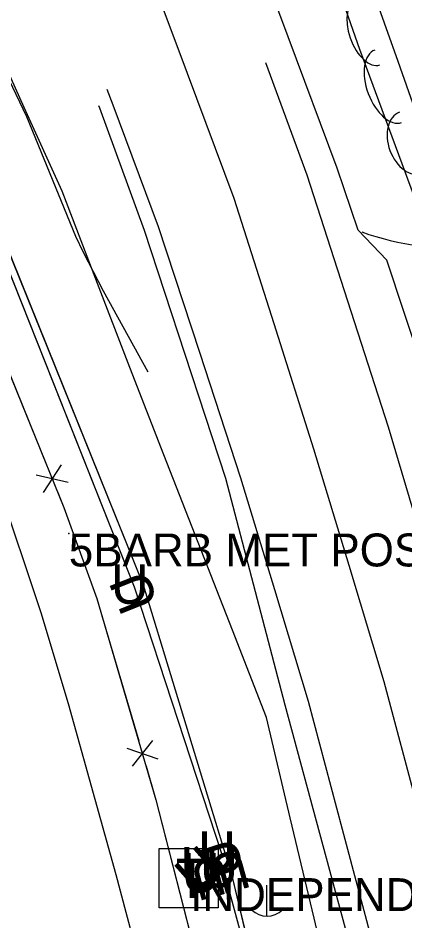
# Model space of a CAD drawing. Extents: x 954793 to 988390, y 1867850 to 1924428.
# Drawn here: x 957798.7 to 957857.5, y 1919621.5 to 1919758.7 of the extents above; entities that cross this region are included whole.
import ezdxf

# ---------------------------------------------------------------- set-up
doc = ezdxf.new("R2010")
doc.units = 0
for name, color, linetype in [('Default', 7, 'Continuous'), ('S_DITCHLINE', 7, 'Continuous'), ('S_DRIVEWAY', 7, 'Continuous'), ('S_EDGE_PAVEMENT', 7, 'Continuous'), ('S_FENCE', 7, 'Continuous'), ('S_FIBER_OPTIC_CABLE', 7, 'Continuous'), ('S_MSC_PT_SYM', 7, 'Continuous'), ('S_PAVEMENT_CROWN', 7, 'Continuous'), ('S_SHOULDER', 7, 'Continuous'), ('S_STREAM', 7, 'Continuous'), ('S_SURVEY_TEXT_ANNOT', 7, 'Continuous'), ('S_TELEPHONE_UTILITIES', 7, 'Continuous'), ('S_TELEPHONE_UTILITIES_ANNOT', 7, 'Continuous'), ('S_TRAILS', 7, 'Continuous'), ('S_TREE', 7, 'Continuous'), ('S_UNDERGROUND_CABLE', 7, 'Continuous'), ('S_UTILITY_POLE', 7, 'Continuous'), ('S_UTL_PT_SYM', 7, 'Continuous')]:
    doc.layers.add(name, color=color, linetype=linetype)

msp = doc.modelspace()

# ---------------------------------------------------------------- linework, layer by layer
at = {"layer": 'S_DITCHLINE'}
for points in [[(957862.95, 1919733.81), (957856.48, 1919752.05), (957850.01, 1919770.3), (957843.54, 1919788.55), (957837.07, 1919806.79), (957832.65, 1919818.95), (957828.24, 1919831.1), (957823.82, 1919843.25), (957819.41, 1919855.4)], [(957877.6, 1919474.73), (957873.85, 1919492.45), (957870.1, 1919510.16), (957865.31, 1919530.48), (957860.52, 1919550.8), (957855.73, 1919571.12), (957850.93, 1919591.45), (957847.33, 1919606.69), (957843.72, 1919621.93), (957840.11, 1919637.17), (957836.5, 1919652.41), (957831.3, 1919665.71), (957826.1, 1919679.01), (957820.9, 1919692.3), (957815.7, 1919705.6), (957810.56, 1919718.98), (957805.41, 1919732.35), (957799.64, 1919745.09), (957793.86, 1919757.83)]]:
    msp.add_lwpolyline(points, dxfattribs=at)
at = {"layer": 'S_DRIVEWAY'}
msp.add_ellipse((957864.55, 1919764.34), major_axis=(26.75, -30.53), ratio=0.997538, start_param=5.220551, end_param=5.667466, dxfattribs=at)
at = {"layer": 'S_EDGE_PAVEMENT'}
for points in [[(957909.11, 1919484.01), (957904.61, 1919504.08), (957900.44, 1919522.21), (957896.27, 1919540.35), (957891.64, 1919560.18), (957887.01, 1919580.02), (957881.78, 1919600.59), (957876.55, 1919621.17), (957871.05, 1919641.14), (957865.54, 1919661.12), (957860.28, 1919678.81), (957855.02, 1919696.5), (957848.84, 1919715.66), (957842.66, 1919734.82), (957836.4, 1919751.86)], [(957885.5, 1919478.61), (957880.87, 1919499.56), (957876.77, 1919517.23), (957872.67, 1919534.91), (957868.2, 1919554.68), (957863.72, 1919574.46), (957858.46, 1919595.23), (957853.2, 1919616), (957848.02, 1919635.42), (957842.85, 1919654.84), (957837.73, 1919671.8), (957832.61, 1919688.76), (957826.35, 1919707.85), (957820.09, 1919726.94), (957813.16, 1919745.44), (957812.27, 1919747.82)]]:
    msp.add_lwpolyline(points, dxfattribs=at)
at = {"layer": 'S_FENCE'}
for p, q in [((957805.27, 1919690.81), (957802.55, 1919686.61)), ((957801.47, 1919689.26), (957806.35, 1919688.15)), ((957815.25, 1919647.76), (957819.99, 1919646.16)), ((957819.18, 1919648.91), (957816.06, 1919645.01))]:
    msp.add_line(p, q, dxfattribs=at)
for points in [[(957778.03, 1919749.34), (957790.61, 1919721.36), (957805.69, 1919684.33), (957810.7, 1919670.48), (957819.69, 1919639.92), (957827.99, 1919607.5)], [(957795.62, 1919709.06), (957803.16, 1919690.56)], [(957804.66, 1919686.86), (957805.69, 1919684.33), (957810.7, 1919670.48), (957811.41, 1919668.05)], [(957811.41, 1919668.05), (957817.06, 1919648.88)], [(957818.19, 1919645.04), (957819.69, 1919639.92), (957823.32, 1919625.75)], [(957823.32, 1919625.75), (957827.99, 1919607.5)]]:
    msp.add_lwpolyline(points, dxfattribs=at)
at = {"layer": 'S_FIBER_OPTIC_CABLE'}
for p, q in [((957817.77, 1919672.5), (957789.71, 1919741.98)), ((957831.3, 1919628.15), (957817.77, 1919672.5)), ((957844.15, 1919574.86), (957831.3, 1919628.15))]:
    msp.add_line(p, q, dxfattribs=at)
msp.add_lwpolyline([(957966.64, 1918986.41), (957961.87, 1919019.63), (957957.92, 1919061.91), (957942.33, 1919127.19), (957929.06, 1919189.56), (957914.72, 1919256.53), (957903.24, 1919320.63), (957898.55, 1919331.88), (957886.67, 1919388.02), (957871.83, 1919455.69), (957862.45, 1919505.42), (957844.15, 1919574.86), (957831.3, 1919628.15), (957817.77, 1919672.5), (957789.71, 1919741.98), (957767.34, 1919783.13), (957730.69, 1919845.62), (957701.01, 1919900.26), (957674.68, 1919947.84), (957633.7, 1920013.73), (957589.7, 1920086.13), (957561.63, 1920129.11), (957536.74, 1920167.19), (957513.26, 1920206.3)], dxfattribs=at)
msp.add_lwpolyline([(957966.64, 1918986.41), (957961.87, 1919019.63), (957957.92, 1919061.91), (957942.33, 1919127.19), (957929.06, 1919189.56), (957914.72, 1919256.53), (957903.24, 1919320.63), (957898.55, 1919331.88), (957886.67, 1919388.02), (957871.83, 1919455.69), (957862.45, 1919505.42), (957844.15, 1919574.86), (957831.3, 1919628.15), (957817.77, 1919672.5), (957789.71, 1919741.98), (957767.34, 1919783.13), (957730.69, 1919845.62), (957701.01, 1919900.26), (957674.68, 1919947.84), (957633.7, 1920013.73), (957589.7, 1920086.13), (957561.63, 1920129.11), (957536.74, 1920167.19), (957513.26, 1920206.3)], dxfattribs=at)
at = {"layer": 'S_MSC_PT_SYM'}
msp.add_lwpolyline([(957806.44, 1919680.37), (957806.44, 1919680.42), (957806.44, 1919680.37), (957806.39, 1919680.37), (957806.44, 1919680.37), (957806.44, 1919680.32), (957806.44, 1919680.37), (957806.49, 1919680.37)], close=True, dxfattribs=at)
msp.add_lwpolyline([(957806.44, 1919680.37), (957806.44, 1919680.42), (957806.44, 1919680.37), (957806.39, 1919680.37), (957806.44, 1919680.37), (957806.44, 1919680.32), (957806.44, 1919680.37), (957806.49, 1919680.37)], close=True, dxfattribs=at)
msp.add_lwpolyline([(957806.44, 1919680.37), (957806.44, 1919680.42), (957806.44, 1919680.37), (957806.39, 1919680.37), (957806.44, 1919680.37), (957806.44, 1919680.32), (957806.44, 1919680.37), (957806.49, 1919680.37)], dxfattribs=at)
at = {"layer": 'S_PAVEMENT_CROWN'}
msp.add_lwpolyline([(957897.3, 1919481.39), (957892.53, 1919502.27), (957888.56, 1919519.95), (957884.58, 1919537.64), (957879.94, 1919557.73), (957875.3, 1919577.83), (957870.02, 1919598.28), (957864.75, 1919618.74), (957859.57, 1919638.29), (957854.38, 1919657.85), (957849.03, 1919675.5), (957843.68, 1919693.16), (957837.63, 1919712.21), (957831.57, 1919731.27), (957824.47, 1919750.25), (957817.37, 1919769.23), (957809.69, 1919786.76), (957802.01, 1919804.29), (957794.03, 1919820.06)], dxfattribs=at)
at = {"layer": 'S_SHOULDER'}
for points in [[(957911.64, 1919489.7), (957908.35, 1919504.63), (957904.15, 1919522.73), (957899.95, 1919540.82), (957895.29, 1919560.73), (957890.64, 1919580.65), (957885.31, 1919601.42), (957879.98, 1919622.19), (957874.63, 1919642.42), (957869.29, 1919662.66), (957864.21, 1919680.34), (957859.14, 1919698.03), (957860.08, 1919705.83), (957854.76, 1919721.9), (957850.43, 1919726.46), (957847.22, 1919735.88), (957839.77, 1919755.82), (957832.32, 1919775.77), (957824.59, 1919793.48), (957816.87, 1919811.2), (957808.57, 1919827.4), (957800.26, 1919843.6), (957792.96, 1919856.29)], [(957881.53, 1919477.94), (957876.85, 1919498.76), (957873.12, 1919516.26), (957869.39, 1919533.76), (957864.57, 1919553.63), (957859.74, 1919573.51), (957854.79, 1919594.41), (957849.85, 1919615.31), (957844.57, 1919634.8), (957839.3, 1919654.29), (957834.8, 1919671.51), (957830.3, 1919688.73), (957824.13, 1919707.56), (957817.95, 1919726.4), (957811.16, 1919744.96), (957811.02, 1919745.33)]]:
    msp.add_lwpolyline(points, dxfattribs=at)
at = {"layer": 'S_STREAM'}
msp.add_lwpolyline([(957818.5, 1919704.9), (957811.69, 1919717.18), (957808.65, 1919723.03), (957807.52, 1919725.51), (957800.04, 1919743.66), (957792.03, 1919760.41), (957784.33, 1919776.65), (957772.62, 1919800.94), (957766.52, 1919813.16), (957757.1, 1919826.76), (957749.34, 1919838.34), (957746.24, 1919843.71), (957744.93, 1919846.31), (957742.26, 1919850.82), (957736.63, 1919860.16), (957733.27, 1919865.52)], dxfattribs=at)
at = {"layer": 'S_TELEPHONE_UTILITIES'}
msp.add_lwpolyline([(957820.16, 1919623.5), (957820.16, 1919632.5), (957829.16, 1919632.5), (957829.16, 1919623.5)], close=True, dxfattribs=at)
at = {"layer": 'S_TRAILS'}
msp.add_lwpolyline([(957863.69, 1919313.02), (957865.07, 1919354.1), (957864.22, 1919377.35), (957855.4, 1919441.54), (957849.24, 1919486.55), (957846.78, 1919501.72), (957841.27, 1919524.31), (957830.64, 1919564.46), (957813.63, 1919628.52), (957806.39, 1919654.5), (957802.24, 1919668.33), (957795.67, 1919687.88), (957788.82, 1919705.89), (957776.59, 1919733.31), (957766.89, 1919753.86), (957751.18, 1919783.86), (957737.13, 1919809.23), (957695.26, 1919860.67), (957674.93, 1919882.47), (957658.62, 1919903.86)], dxfattribs=at)
at = {"layer": 'S_TREE'}
msp.add_lwpolyline([(958003.02, 1919861.85), (957958.43, 1919793.19), (957944.51, 1919771.84), (957933.22, 1919758.11), (957923.01, 1919743.32), (957908.36, 1919728.95), (957898.99, 1919720.94), (957889.22, 1919716.24), (957879.24, 1919714.67), (957869.51, 1919717.93), (957859.98, 1919728.72), (957850.65, 1919753.88), (957837.37, 1919791.96), (957823.88, 1919824.74), (957808.72, 1919849.29), (957800.39, 1919864.56), (957791.81, 1919878.66)], dxfattribs=at)
for centre, major_axis, ratio in [((957851.95, 1919756.6), (1.76, -5.05), 0.540699), ((957854.98, 1919748.31), (2.04, -5.5), 0.55008), ((957858.44, 1919739.72), (1.72, -4.65), 0.685311)]:
    msp.add_ellipse(centre, major_axis=major_axis, ratio=ratio, start_param=3.141593, end_param=6.283185, dxfattribs=at)
at = {"layer": 'S_UNDERGROUND_CABLE'}
for p, q in [((957816.45, 1919672.24), (957788.92, 1919741.43)), ((957829.69, 1919631.7), (957816.45, 1919672.24)), ((957827.01, 1919629.32), (957829.69, 1919631.7)), ((957830.01, 1919629.17), (957827.22, 1919628.4)), ((957844.69, 1919575.08), (957830.01, 1919629.17))]:
    msp.add_line(p, q, dxfattribs=at)
for points in [[(957827.01, 1919629.32), (957829.69, 1919631.7), (957816.45, 1919672.24), (957788.92, 1919741.43), (957766.42, 1919782.96), (957731.59, 1919845.95), (957702.55, 1919900.79), (957674.08, 1919947.06), (957632.96, 1920013.13), (957589.2, 1920085.43), (957560.94, 1920128.52), (957535.93, 1920166.85), (957511.72, 1920205.62)], [(957827.01, 1919629.32), (957829.69, 1919631.7), (957816.45, 1919672.24), (957788.92, 1919741.43), (957766.42, 1919782.96), (957731.59, 1919845.95), (957702.55, 1919900.79), (957674.08, 1919947.06), (957632.96, 1920013.13), (957589.2, 1920085.43), (957560.94, 1920128.52), (957535.93, 1920166.85), (957511.72, 1920205.62)], [(957967.42, 1918987.01), (957961.07, 1919019.51), (957957.25, 1919061.89), (957941.54, 1919126.91), (957928.48, 1919189.69), (957915.49, 1919256.77), (957902.14, 1919321.03), (957899.44, 1919332.23), (957885.96, 1919387.62), (957872.53, 1919455.86), (957861.37, 1919505.43), (957844.69, 1919575.08), (957830.01, 1919629.17), (957827.22, 1919628.4)], [(957967.42, 1918987.01), (957961.07, 1919019.51), (957957.25, 1919061.89), (957941.54, 1919126.91), (957928.48, 1919189.69), (957915.49, 1919256.77), (957902.14, 1919321.03), (957899.44, 1919332.23), (957885.96, 1919387.62), (957872.53, 1919455.86), (957861.37, 1919505.43), (957844.69, 1919575.08), (957830.01, 1919629.17), (957827.22, 1919628.4)]]:
    msp.add_lwpolyline(points, dxfattribs=at)
at = {"layer": 'S_UTILITY_POLE'}
msp.add_line((957836.51, 1919626.96), (957836.51, 1919622.23), dxfattribs=at)
msp.add_arc((957836.58, 1919625.66), 3.41, 226.3972, 313.6028, dxfattribs=at)
at = {"layer": 'S_UTL_PT_SYM'}
for points in [[(957817.77, 1919672.5), (957817.77, 1919672.55), (957817.77, 1919672.5), (957817.72, 1919672.5), (957817.77, 1919672.5), (957817.77, 1919672.45), (957817.77, 1919672.5), (957817.82, 1919672.5)], [(957831.3, 1919628.15), (957831.3, 1919628.2), (957831.3, 1919628.15), (957831.25, 1919628.15), (957831.3, 1919628.15), (957831.3, 1919628.1), (957831.3, 1919628.15), (957831.35, 1919628.15)]]:
    msp.add_lwpolyline(points, dxfattribs=at)
for points in [[(957817.77, 1919672.5), (957817.73, 1919672.48), (957817.77, 1919672.5), (957817.79, 1919672.45), (957817.77, 1919672.5), (957817.82, 1919672.52), (957817.77, 1919672.5), (957817.76, 1919672.54)], [(957817.77, 1919672.5), (957817.73, 1919672.48), (957817.77, 1919672.5), (957817.79, 1919672.45), (957817.77, 1919672.5), (957817.82, 1919672.52), (957817.77, 1919672.5), (957817.76, 1919672.54)], [(957831.3, 1919628.15), (957831.25, 1919628.14), (957831.3, 1919628.15), (957831.32, 1919628.11), (957831.3, 1919628.15), (957831.35, 1919628.17), (957831.3, 1919628.15), (957831.29, 1919628.2)], [(957831.3, 1919628.15), (957831.25, 1919628.14), (957831.3, 1919628.15), (957831.32, 1919628.11), (957831.3, 1919628.15), (957831.35, 1919628.17), (957831.3, 1919628.15), (957831.29, 1919628.2)]]:
    msp.add_lwpolyline(points, close=True, dxfattribs=at)

# ---------------------------------------------------------------- texts
at = {"layer": 'Default'}
for rotation, p in [(360, (957812.82, 1919669.69)), (111.6971, (957820.15, 1919669.81)), (360, (957826.06, 1919629.15)), (41.6378, (957825.99, 1919625.01)), (360, (957823.38, 1919626.77)), (108.0861, (957833.23, 1919629.04)), (360, (957826.38, 1919626.62)), (360, (957823.59, 1919625.85)), (195.4588, (957830.04, 1919631.82)), (195.4588, (957832.83, 1919632.59))]:
    msp.add_text('U', height=6, rotation=rotation, dxfattribs=at).set_placement(p)
at = {"layer": 'S_SURVEY_TEXT_ANNOT'}
msp.add_text('5BARB MET POSTS CN:FAIR', height=5, dxfattribs=at).set_placement((957806.44, 1919675.37))
at = {"layer": 'S_TELEPHONE_UTILITIES'}
msp.add_text('T', height=6, rotation=360, dxfattribs=at).set_placement((957822.72, 1919625))
at = {"layer": 'S_TELEPHONE_UTILITIES_ANNOT'}
msp.add_text('INDEPENDENT', height=5, dxfattribs=at).set_placement((957824.88, 1919623.02))

doc.saveas('drawing.dxf')
